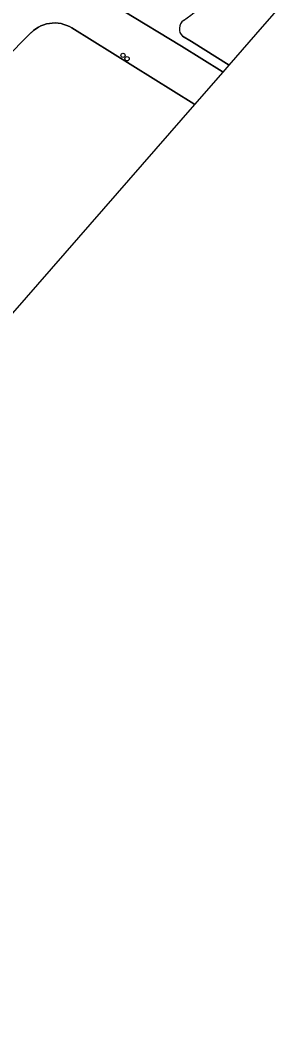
# Model space of a CAD drawing. Extents: x 161928 to 163071, y 386474 to 387428.
# Drawn here: x 162671 to 162731.8, y 386668.3 to 386900.4 of the extents above; entities that cross this region are included whole.
import ezdxf

# ---------------------------------------------------------------- set-up
doc = ezdxf.new("R2010")
doc.units = 0
for name, color, linetype in [('IMGEO_Boom', 7, 'Continuous'), ('IMGEO_Groenvoorziening', 7, 'Continuous'), ('IMGEO_Meer_plas_ven_vijver', 7, 'Continuous'), ('IMGEO_Voetpad_gesloten', 7, 'Continuous')]:
    doc.layers.add(name, color=color, linetype=linetype)

msp = doc.modelspace()

# ---------------------------------------------------------------- linework, layer by layer
at = {"layer": 'IMGEO_Boom'}
for centre in [(162694.71, 386892.27), (162695.66, 386891.49)]:
    msp.add_circle(centre, 0.489, dxfattribs=at)
at = {"layer": 'IMGEO_Groenvoorziening'}
for points in [[(162711.27, 386880.94), (162717.79, 386888.42), (162717.59, 386888.54), (162708.21, 386894.35), (162681.33, 386910.75), (162677.8, 386912.86), (162676.96, 386913.31)], [(162671.42, 386912.49), (162650.15, 386890.65), (162656.74, 386884.31), (162658.91, 386886.51), (162660.79, 386884.69), (162673.59, 386897.52), (162673.61, 386897.54), (162674.11, 386897.99), (162674.65, 386898.4), (162675.22, 386898.76), (162675.82, 386899.06), (162676.45, 386899.31), (162677.1, 386899.5), (162677.76, 386899.64), (162678.43, 386899.71), (162679.11, 386899.73), (162679.78, 386899.68), (162680.45, 386899.57), (162681.1, 386899.41), (162681.74, 386899.18), (162682.36, 386898.91), (162682.94, 386898.57), (162711.07, 386881.07), (162711.27, 386880.94)], [(162719.19, 386890.01), (162726.86, 386898.8), (162731.77, 386904.43), (162731.77, 386904.43), (162731, 386904.92), (162728.03, 386906.89), (162719.98, 386911.95), (162719.96, 386911.97)], [(162708.41, 386896.66), (162710.46, 386895.43), (162719.19, 386890.01)]]:
    msp.add_lwpolyline(points, dxfattribs=at)
for centre, radius, start, end in [((162685.07, 386934.46), 41.51, 304.6568, 327.1916), ((162710.09, 386898.38), 2.4, 126.1823, 225.5774)]:
    msp.add_arc(centre, radius, start, end, dxfattribs=at)
at = {"layer": 'IMGEO_Meer_plas_ven_vijver'}
msp.add_lwpolyline([(162525.63, 386668.29), (162711.27, 386880.94), (162711.07, 386881.07), (162682.94, 386898.57), (162682.36, 386898.91), (162681.74, 386899.18), (162681.1, 386899.41), (162680.45, 386899.57), (162679.78, 386899.68), (162679.11, 386899.73), (162678.43, 386899.71), (162677.76, 386899.64), (162677.1, 386899.5), (162676.45, 386899.31), (162675.82, 386899.06), (162675.22, 386898.76), (162674.65, 386898.4), (162674.11, 386897.99), (162673.61, 386897.54), (162673.59, 386897.52), (162660.79, 386884.69)], dxfattribs=at)
at = {"layer": 'IMGEO_Voetpad_gesloten'}
for points in [[(162676.96, 386913.31), (162677.8, 386912.86), (162681.33, 386910.75), (162708.21, 386894.35), (162717.59, 386888.54), (162717.79, 386888.42), (162719.19, 386890.01)], [(162719.19, 386890.01), (162710.46, 386895.43), (162708.41, 386896.66)]]:
    msp.add_lwpolyline(points, dxfattribs=at)
for centre, radius, start, end in [((162685.07, 386934.46), 41.51, 304.6568, 327.1916), ((162710.09, 386898.38), 2.4, 126.1823, 225.5774)]:
    msp.add_arc(centre, radius, start, end, dxfattribs=at)

doc.saveas('drawing.dxf')
